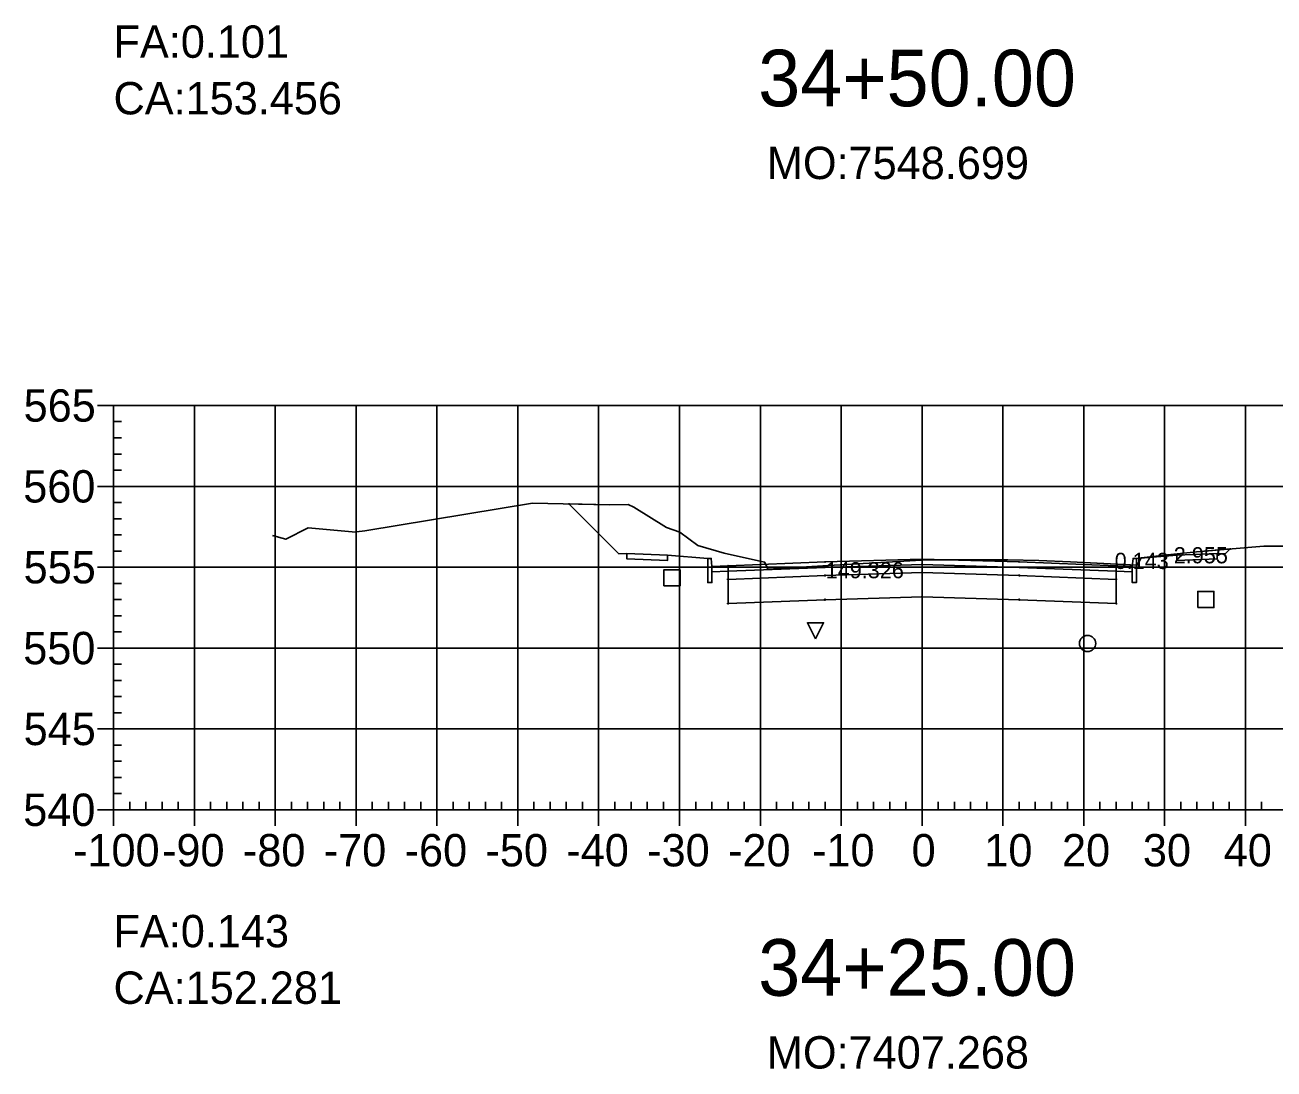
# Model space of a CAD drawing. Extents: x 704834 to 709892, y 372981 to 377533.
# Drawn here: x 707125.9 to 707280.4, y 372980.8 to 373109.9 of the extents above; entities that cross this region are included whole.
import ezdxf

# ---------------------------------------------------------------- set-up
doc = ezdxf.new("R2010")
doc.units = 0
for name, color, linetype in [('1', 7, 'Continuous'), ('10', 7, 'Continuous'), ('13', 7, 'Continuous'), ('14', 7, 'Continuous'), ('4', 7, 'Continuous'), ('57', 7, 'Continuous'), ('59', 7, 'Continuous'), ('Default_Xsect', 7, 'Continuous'), ('Existing', 7, 'Continuous')]:
    doc.layers.add(name, color=color, linetype=linetype)

msp = doc.modelspace()

# ---------------------------------------------------------------- linework, layer by layer
for points in [[(707199.37, 373044.47), (707193.2, 373050.64)], [(707200.37, 373044.51), (707199.37, 373044.47)], [(707210.37, 373043.91), (707205.37, 373044.31)], [(707263.37, 373043.91), (707268.37, 373044.31)], [(707273.37, 373044.51), (707274.37, 373044.47)], [(707274.37, 373044.47), (707274.99, 373045.08)]]:
    msp.add_lwpolyline(points)
for points in [[(707205.37, 373044.31), (707200.37, 373044.51), (707200.37, 373043.84), (707205.37, 373043.64)], [(707210.87, 373042.91), (707210.79, 373043.91), (707210.37, 373043.91), (707210.37, 373040.91), (707210.87, 373040.91)], [(707236.87, 373043.16), (707248.87, 373042.8), (707260.87, 373042.32), (707260.87, 373042.99), (707248.87, 373043.47), (707236.87, 373043.83), (707224.87, 373043.47), (707212.87, 373042.99), (707212.87, 373042.32), (707224.87, 373042.8)], [(707262.87, 373040.91), (707263.37, 373040.91), (707263.37, 373043.91), (707262.96, 373043.91), (707262.87, 373042.91)], [(707268.37, 373043.64), (707273.37, 373043.84), (707273.37, 373044.51), (707268.37, 373044.31)], [(707212.87, 373042.99), (707210.87, 373042.91), (707210.87, 373042.24), (707212.87, 373042.32)], [(707236.87, 373042.16), (707248.87, 373041.8), (707260.87, 373041.32), (707260.87, 373042.32), (707248.87, 373042.8), (707236.87, 373043.16), (707224.87, 373042.8), (707212.87, 373042.32), (707212.87, 373041.32), (707224.87, 373041.8)], [(707236.82, 373043.11), (707236.92, 373043.11), (707236.92, 373043.21), (707236.82, 373043.21)], [(707236.82, 373042.11), (707236.92, 373042.11), (707236.92, 373042.21), (707236.82, 373042.21)], [(707260.87, 373042.32), (707262.87, 373042.24), (707262.87, 373042.91), (707260.87, 373042.99)], [(707212.82, 373041.27), (707212.92, 373041.27), (707212.92, 373041.37), (707212.82, 373041.37)], [(707236.87, 373039.16), (707248.87, 373038.8), (707260.87, 373038.32), (707260.87, 373041.32), (707248.87, 373041.8), (707236.87, 373042.16), (707224.87, 373041.8), (707212.87, 373041.32), (707212.87, 373038.32), (707224.87, 373038.8)], [(707224.82, 373041.75), (707224.92, 373041.75), (707224.92, 373041.85), (707224.82, 373041.85)], [(707248.82, 373041.75), (707248.92, 373041.75), (707248.92, 373041.85), (707248.82, 373041.85)], [(707260.82, 373041.27), (707260.92, 373041.27), (707260.92, 373041.37), (707260.82, 373041.37)], [(707236.82, 373039.11), (707236.92, 373039.11), (707236.92, 373039.21), (707236.82, 373039.21)], [(707212.82, 373038.27), (707212.92, 373038.27), (707212.92, 373038.37), (707212.82, 373038.37)], [(707224.82, 373038.75), (707224.92, 373038.75), (707224.92, 373038.85), (707224.82, 373038.85)], [(707248.82, 373038.75), (707248.92, 373038.75), (707248.92, 373038.85), (707248.82, 373038.85)], [(707260.82, 373038.27), (707260.92, 373038.27), (707260.92, 373038.37), (707260.82, 373038.37)]]:
    msp.add_lwpolyline(points, close=True)
at = {"layer": '1'}
for points in [[(707193.2, 373050.64), (707198.16, 373050.55), (707200.51, 373050.56), (707201.2, 373050.26), (707205.24, 373047.75), (707206.89, 373047.17), (707209.14, 373045.5), (707212.39, 373044.55), (707217.39, 373043.45), (707217.61, 373042.98), (707217.79, 373042.59), (707225.29, 373043.05), (707237.48, 373043.75), (707247.48, 373043.73), (707251.31, 373043.67), (707255.23, 373043.5), (707263.37, 373043.09), (707263.37, 373040.91), (707262.87, 373040.91), (707262.87, 373042.24), (707260.87, 373042.32), (707260.87, 373041.32), (707260.87, 373038.32), (707248.87, 373038.8), (707236.87, 373039.16), (707224.87, 373038.8), (707212.87, 373038.32), (707212.87, 373041.32), (707212.87, 373042.32), (707210.87, 373042.24), (707210.87, 373040.91), (707210.37, 373040.91), (707210.37, 373043.91), (707205.37, 373044.31), (707205.37, 373043.64), (707200.37, 373043.84), (707200.37, 373044.51), (707199.37, 373044.47)], [(707263.37, 373043.09), (707263.49, 373043.08), (707263.72, 373043.54), (707263.96, 373043.96), (707263.37, 373043.91)], [(707263.96, 373043.96), (707263.96, 373043.96), (707267.23, 373044.34), (707270.81, 373044.72), (707274.99, 373045.08), (707274.37, 373044.47), (707273.37, 373044.51), (707273.37, 373043.84), (707268.37, 373043.64), (707268.37, 373044.31)], [(707223.69, 373033.95), (707222.69, 373035.95), (707224.69, 373035.95)]]:
    msp.add_lwpolyline(points, close=True, dxfattribs=at)
at = {"layer": '10'}
msp.add_lwpolyline([(707204.95, 373040.5), (707206.95, 373040.5), (707206.95, 373042.5), (707204.95, 373042.5)], close=True, dxfattribs=at)
at = {"layer": '13'}
msp.add_circle((707257.34, 373033.39), 1, dxfattribs=at)
at = {"layer": '14'}
for points in [[(707193.2, 373050.64), (707193.2, 373050.69), (707193.2, 373050.64), (707193.15, 373050.64), (707193.2, 373050.64), (707193.2, 373050.59), (707193.2, 373050.64), (707193.25, 373050.64)], [(707236.87, 373043.83), (707236.87, 373043.88), (707236.87, 373043.83), (707236.82, 373043.83), (707236.87, 373043.83), (707236.87, 373043.78), (707236.87, 373043.83), (707236.92, 373043.83)], [(707274.99, 373045.08), (707274.99, 373045.13), (707274.99, 373045.08), (707274.94, 373045.08), (707274.99, 373045.08), (707274.99, 373045.03), (707274.99, 373045.08), (707275.04, 373045.08)], [(707212.87, 373042.99), (707212.87, 373043.04), (707212.87, 373042.99), (707212.82, 373042.99), (707212.87, 373042.99), (707212.87, 373042.94), (707212.87, 373042.99), (707212.92, 373042.99)], [(707224.87, 373043.47), (707224.87, 373043.52), (707224.87, 373043.47), (707224.82, 373043.47), (707224.87, 373043.47), (707224.87, 373043.42), (707224.87, 373043.47), (707224.92, 373043.47)], [(707248.87, 373043.47), (707248.87, 373043.52), (707248.87, 373043.47), (707248.82, 373043.47), (707248.87, 373043.47), (707248.87, 373043.42), (707248.87, 373043.47), (707248.92, 373043.47)], [(707260.87, 373042.99), (707260.87, 373043.04), (707260.87, 373042.99), (707260.82, 373042.99), (707260.87, 373042.99), (707260.87, 373042.94), (707260.87, 373042.99), (707260.92, 373042.99)]]:
    msp.add_lwpolyline(points, dxfattribs=at)
at = {"layer": '4'}
msp.add_lwpolyline([(707270.96, 373037.82), (707272.96, 373037.82), (707272.96, 373039.82), (707270.96, 373039.82)], close=True, dxfattribs=at)
at = {"layer": '57'}
for p, q in [((707134.87, 373062.82), (707136.87, 373062.82)), ((707136.87, 373062.82), (707336.87, 373062.82)), ((707136.87, 373012.82), (707136.87, 373062.82)), ((707136.87, 373012.82), (707136.87, 373062.82)), ((707146.87, 373012.82), (707146.87, 373062.82)), ((707156.87, 373012.82), (707156.87, 373062.82)), ((707166.87, 373012.82), (707166.87, 373062.82)), ((707176.87, 373012.82), (707176.87, 373062.82)), ((707186.87, 373012.82), (707186.87, 373062.82)), ((707196.87, 373012.82), (707196.87, 373062.82)), ((707206.87, 373012.82), (707206.87, 373062.82)), ((707216.87, 373012.82), (707216.87, 373062.82)), ((707226.87, 373012.82), (707226.87, 373062.82)), ((707236.87, 373012.82), (707236.87, 373062.82)), ((707246.87, 373012.82), (707246.87, 373062.82)), ((707256.87, 373012.82), (707256.87, 373062.82)), ((707266.87, 373012.82), (707266.87, 373062.82)), ((707276.87, 373012.82), (707276.87, 373062.82)), ((707136.87, 373060.82), (707137.87, 373060.82)), ((707136.87, 373058.82), (707137.87, 373058.82)), ((707136.87, 373056.82), (707137.87, 373056.82)), ((707136.87, 373054.82), (707137.87, 373054.82)), ((707134.87, 373052.82), (707136.87, 373052.82)), ((707136.87, 373052.82), (707336.87, 373052.82)), ((707136.87, 373050.82), (707137.87, 373050.82)), ((707136.87, 373048.82), (707137.87, 373048.82)), ((707136.87, 373046.82), (707137.87, 373046.82)), ((707136.87, 373044.82), (707137.87, 373044.82)), ((707134.87, 373042.82), (707136.87, 373042.82)), ((707136.87, 373042.82), (707336.87, 373042.82)), ((707136.87, 373040.82), (707137.87, 373040.82)), ((707136.87, 373038.82), (707137.87, 373038.82)), ((707136.87, 373036.82), (707137.87, 373036.82)), ((707136.87, 373034.82), (707137.87, 373034.82)), ((707134.87, 373032.82), (707136.87, 373032.82)), ((707136.87, 373032.82), (707336.87, 373032.82)), ((707136.87, 373030.82), (707137.87, 373030.82)), ((707136.87, 373028.82), (707137.87, 373028.82)), ((707136.87, 373026.82), (707137.87, 373026.82)), ((707136.87, 373024.82), (707137.87, 373024.82)), ((707134.87, 373022.82), (707136.87, 373022.82)), ((707136.87, 373022.82), (707336.87, 373022.82)), ((707136.87, 373020.82), (707137.87, 373020.82)), ((707136.87, 373018.82), (707137.87, 373018.82)), ((707136.87, 373016.82), (707137.87, 373016.82)), ((707136.87, 373014.82), (707137.87, 373014.82)), ((707138.87, 373012.82), (707138.87, 373013.82)), ((707140.87, 373012.82), (707140.87, 373013.82)), ((707142.87, 373012.82), (707142.87, 373013.82)), ((707144.87, 373012.82), (707144.87, 373013.82)), ((707148.87, 373012.82), (707148.87, 373013.82)), ((707150.87, 373012.82), (707150.87, 373013.82)), ((707152.87, 373012.82), (707152.87, 373013.82)), ((707154.87, 373012.82), (707154.87, 373013.82)), ((707158.87, 373012.82), (707158.87, 373013.82)), ((707160.87, 373012.82), (707160.87, 373013.82)), ((707162.87, 373012.82), (707162.87, 373013.82)), ((707164.87, 373012.82), (707164.87, 373013.82)), ((707168.87, 373012.82), (707168.87, 373013.82)), ((707170.87, 373012.82), (707170.87, 373013.82)), ((707172.87, 373012.82), (707172.87, 373013.82)), ((707174.87, 373012.82), (707174.87, 373013.82)), ((707178.87, 373012.82), (707178.87, 373013.82)), ((707180.87, 373012.82), (707180.87, 373013.82)), ((707182.87, 373012.82), (707182.87, 373013.82)), ((707184.87, 373012.82), (707184.87, 373013.82)), ((707188.87, 373012.82), (707188.87, 373013.82)), ((707190.87, 373012.82), (707190.87, 373013.82)), ((707192.87, 373012.82), (707192.87, 373013.82)), ((707194.87, 373012.82), (707194.87, 373013.82)), ((707198.87, 373012.82), (707198.87, 373013.82)), ((707200.87, 373012.82), (707200.87, 373013.82)), ((707202.87, 373012.82), (707202.87, 373013.82)), ((707204.87, 373012.82), (707204.87, 373013.82)), ((707208.87, 373012.82), (707208.87, 373013.82)), ((707210.87, 373012.82), (707210.87, 373013.82)), ((707212.87, 373012.82), (707212.87, 373013.82)), ((707214.87, 373012.82), (707214.87, 373013.82)), ((707218.87, 373012.82), (707218.87, 373013.82)), ((707220.87, 373012.82), (707220.87, 373013.82)), ((707222.87, 373012.82), (707222.87, 373013.82)), ((707224.87, 373012.82), (707224.87, 373013.82)), ((707228.87, 373012.82), (707228.87, 373013.82)), ((707230.87, 373012.82), (707230.87, 373013.82)), ((707232.87, 373012.82), (707232.87, 373013.82)), ((707234.87, 373012.82), (707234.87, 373013.82)), ((707238.87, 373012.82), (707238.87, 373013.82)), ((707240.87, 373012.82), (707240.87, 373013.82)), ((707242.87, 373012.82), (707242.87, 373013.82)), ((707244.87, 373012.82), (707244.87, 373013.82)), ((707248.87, 373012.82), (707248.87, 373013.82)), ((707250.87, 373012.82), (707250.87, 373013.82)), ((707252.87, 373012.82), (707252.87, 373013.82)), ((707254.87, 373012.82), (707254.87, 373013.82)), ((707258.87, 373012.82), (707258.87, 373013.82)), ((707260.87, 373012.82), (707260.87, 373013.82)), ((707262.87, 373012.82), (707262.87, 373013.82)), ((707264.87, 373012.82), (707264.87, 373013.82)), ((707268.87, 373012.82), (707268.87, 373013.82)), ((707270.87, 373012.82), (707270.87, 373013.82)), ((707272.87, 373012.82), (707272.87, 373013.82)), ((707274.87, 373012.82), (707274.87, 373013.82)), ((707278.87, 373012.82), (707278.87, 373013.82)), ((707134.87, 373012.82), (707136.87, 373012.82)), ((707136.87, 373012.82), (707336.87, 373012.82)), ((707136.87, 373012.82), (707336.87, 373012.82)), ((707136.87, 373010.82), (707136.87, 373012.82)), ((707146.87, 373010.82), (707146.87, 373012.82)), ((707156.87, 373010.82), (707156.87, 373012.82)), ((707166.87, 373010.82), (707166.87, 373012.82)), ((707176.87, 373010.82), (707176.87, 373012.82)), ((707186.87, 373010.82), (707186.87, 373012.82)), ((707196.87, 373010.82), (707196.87, 373012.82)), ((707206.87, 373010.82), (707206.87, 373012.82)), ((707216.87, 373010.82), (707216.87, 373012.82)), ((707226.87, 373010.82), (707226.87, 373012.82)), ((707236.87, 373010.82), (707236.87, 373012.82)), ((707246.87, 373010.82), (707246.87, 373012.82)), ((707256.87, 373010.82), (707256.87, 373012.82)), ((707266.87, 373010.82), (707266.87, 373012.82)), ((707276.87, 373010.82), (707276.87, 373012.82))]:
    msp.add_line(p, q, dxfattribs=at)
at = {"layer": 'Default_Xsect'}
msp.add_lwpolyline([(707193.2, 373050.64), (707199.37, 373044.47), (707200.37, 373044.51), (707205.37, 373044.31), (707210.37, 373043.91), (707210.79, 373043.91), (707210.87, 373042.91), (707212.87, 373042.99), (707224.87, 373043.47), (707236.87, 373043.83), (707248.87, 373043.47), (707260.87, 373042.99), (707262.87, 373042.91), (707262.96, 373043.91), (707263.37, 373043.91), (707268.37, 373044.31), (707273.37, 373044.51), (707274.37, 373044.47), (707274.99, 373045.08)], dxfattribs=at)
at = {"layer": 'Existing'}
msp.add_lwpolyline([(707156.52, 373046.73), (707158.16, 373046.27), (707160.94, 373047.69), (707166.82, 373047.17), (707166.92, 373047.18), (707167.96, 373047.3), (707188.69, 373050.72), (707198.16, 373050.55), (707200.51, 373050.56), (707201.2, 373050.26), (707205.24, 373047.75), (707206.89, 373047.17), (707209.14, 373045.5), (707212.39, 373044.55), (707217.39, 373043.45), (707217.61, 373042.98), (707217.79, 373042.59), (707225.29, 373043.05), (707237.48, 373043.75), (707247.48, 373043.73), (707251.31, 373043.67), (707255.23, 373043.5), (707263.49, 373043.08), (707263.72, 373043.54), (707263.96, 373043.96), (707267.23, 373044.34), (707270.81, 373044.72), (707279.12, 373045.44), (707289.12, 373045.41)], dxfattribs=at)

# ---------------------------------------------------------------- texts
for s, p in [('CA:153.456', (707136.87, 373098.82)), ('CA:152.281', (707136.87, 372988.82))]:
    msp.add_text(s, height=4).set_placement(p)
at = {"layer": '1'}
for s, p in [('34+50.00', (707216.6, 373099.82)), ('34+25.00', (707216.6, 372989.82))]:
    msp.add_text(s, height=7, dxfattribs=at).set_placement(p)
at = {"layer": '14'}
for p in [(707200.34, 373044.46), (707200.34, 373043.79), (707273.34, 373044.46), (707273.34, 373043.79), (707205.34, 373043.59), (707268.34, 373043.59)]:
    msp.add_text('+', height=0.1, dxfattribs=at).set_placement(p)
at = {"layer": '57'}
for s, p in [('565', (707125.75, 373060.82)), ('560', (707125.7, 373050.82)), ('555', (707125.75, 373040.82)), ('550', (707125.7, 373030.82)), ('545', (707125.75, 373020.82)), ('540', (707125.7, 373010.82)), ('-100', (707131.86, 373005.82)), ('-90', (707142.87, 373005.82)), ('-80', (707152.87, 373005.82)), ('-70', (707162.87, 373005.82)), ('-60', (707172.87, 373005.82)), ('-50', (707182.87, 373005.82)), ('-40', (707192.87, 373005.82)), ('-30', (707202.87, 373005.82)), ('-20', (707212.87, 373005.82)), ('-10', (707223.26, 373005.82)), ('0', (707235.58, 373005.82)), ('10', (707244.57, 373005.82)), ('20', (707254.18, 373005.82)), ('30', (707264.18, 373005.82)), ('40', (707274.18, 373005.82))]:
    msp.add_text(s, height=4, dxfattribs=at).set_placement(p)
at = {"layer": '59'}
for s, height, p in [('FA:0.101', 4, (707136.87, 373105.82)), ('MO:7548.699', 4, (707217.68, 373090.82)), ('2.955', 2, (707268, 373043.3)), ('0.143', 2, (707260.69, 373042.6)), ('149.326', 2, (707224.95, 373041.45)), ('FA:0.143', 4, (707136.87, 372995.82)), ('MO:7407.268', 4, (707217.68, 372980.82))]:
    msp.add_text(s, height=height, dxfattribs=at).set_placement(p)

doc.saveas('drawing.dxf')
